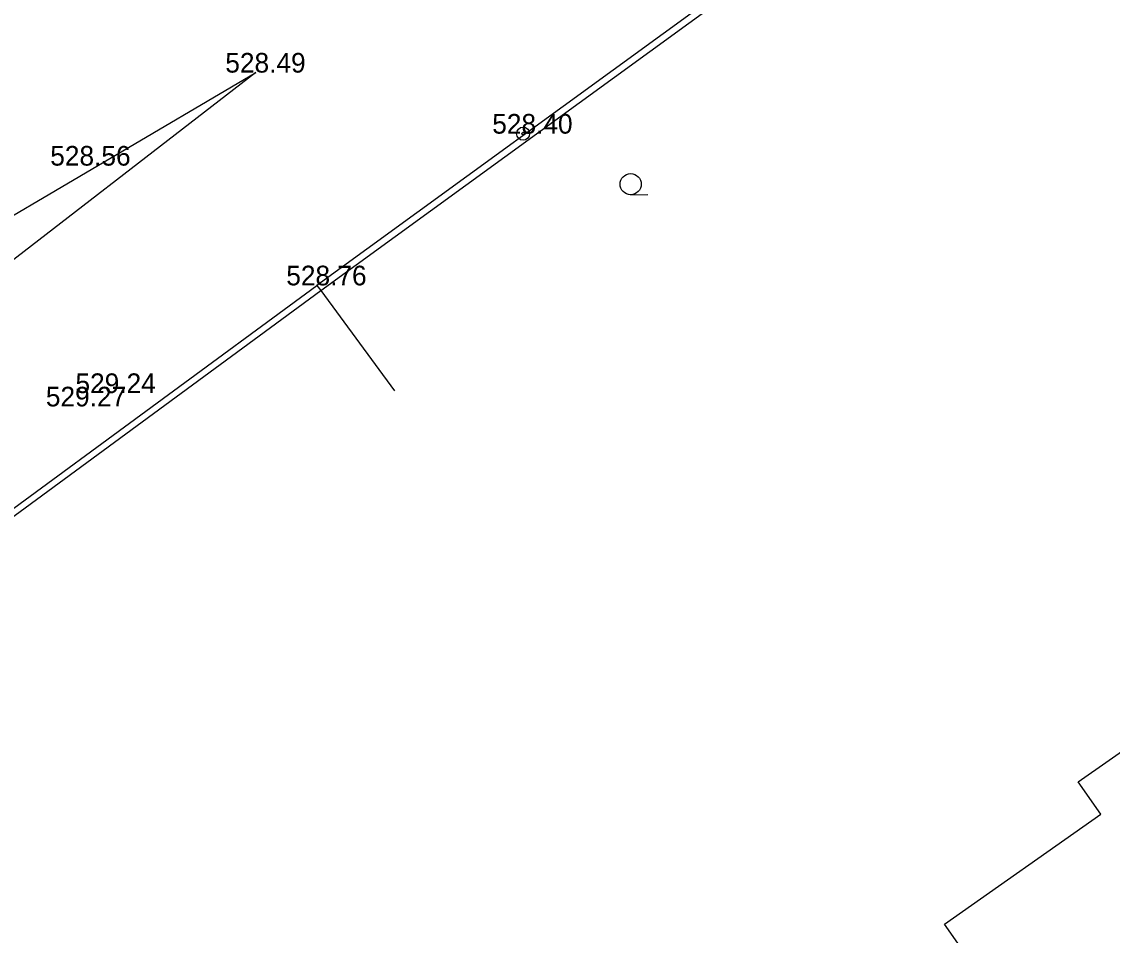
# Model space of a CAD drawing. Extents: x -668867 to -667827, y -1131943 to -1131019.
# Drawn here: x -668733.24 to -668691.62, y -1131351.02 to -1131316.16 of the extents above; entities that cross this region are included whole.
import ezdxf

# ---------------------------------------------------------------- set-up
doc = ezdxf.new("R2010")
doc.units = 0
for name, color, linetype in [('G_Bod_tecka', 7, 'Continuous'), ('G_Bod_vyska', 7, 'Continuous'), ('G_Breh_Teren', 7, 'Continuous'), ('G_Budovy_Objekty', 7, 'Continuous'), ('G_Ploty', 7, 'Continuous'), ('G_Site-Sloupy', 7, 'Continuous'), ('G_Zelen-Znacky', 7, 'Continuous')]:
    doc.layers.add(name, color=color, linetype=linetype)

msp = doc.modelspace()

# ---------------------------------------------------------------- linework, layer by layer
at = {"layer": 'G_Bod_tecka'}
for p, q in [((-668724.31, -1131318.1), (-668724.31, -1131318.1)), ((-668714.11, -1131320.43), (-668714.11, -1131320.43)), ((-668730.98, -1131321.65), (-668730.98, -1131321.65)), ((-668721.98, -1131326.22), (-668721.98, -1131326.22)), ((-668730.04, -1131330.33), (-668730.04, -1131330.33)), ((-668731.16, -1131330.84), (-668731.16, -1131330.84))]:
    msp.add_line(p, q, dxfattribs=at)
at = {"layer": 'G_Breh_Teren'}
for points in [[(-668735.9, -1131324.92), (-668724.31, -1131318.1)], [(-668724.31, -1131318.1), (-668735.68, -1131326.87)]]:
    msp.add_lwpolyline(points, dxfattribs=at)
at = {"layer": 'G_Budovy_Objekty'}
for p, q in [((-668692.92, -1131345.17), (-668690.54, -1131343.5)), ((-668692.06, -1131346.4), (-668692.92, -1131345.17)), ((-668698.02, -1131350.6), (-668692.06, -1131346.4)), ((-668695.54, -1131354.14), (-668698.02, -1131350.6))]:
    msp.add_line(p, q, dxfattribs=at)
at = {"layer": 'G_Ploty'}
for p, q in [((-668701.71, -1131311.49), (-668721.98, -1131326.22)), ((-668721.83, -1131326.42), (-668701.77, -1131311.84)), ((-668739.83, -1131339.33), (-668721.98, -1131326.22)), ((-668739.69, -1131339.53), (-668721.83, -1131326.42)), ((-668721.98, -1131326.22), (-668721.83, -1131326.42)), ((-668721.83, -1131326.42), (-668719.02, -1131330.25))]:
    msp.add_line(p, q, dxfattribs=at)
at = {"layer": 'G_Site-Sloupy'}
for radius in [0.25, 0.05]:
    msp.add_circle((-668714.11, -1131320.43), radius, dxfattribs=at)
at = {"layer": 'G_Zelen-Znacky'}
msp.add_line((-668710.002, -1131322.76), (-668709.352, -1131322.757), dxfattribs=at)
msp.add_circle((-668710.002, -1131322.357), 0.403, dxfattribs=at)

# ---------------------------------------------------------------- texts
at = {"layer": 'G_Bod_vyska'}
for s, p in [('528.49', (-668725.476, -1131318.1)), ('528.40', (-668715.286, -1131320.43)), ('528.56', (-668732.158, -1131321.65)), ('528.76', (-668723.148, -1131326.22)), ('529.24', (-668731.196, -1131330.33)), ('529.27', (-668732.326, -1131330.84))]:
    msp.add_text(s, height=0.75, dxfattribs=at).set_placement(p)

doc.saveas('drawing.dxf')
